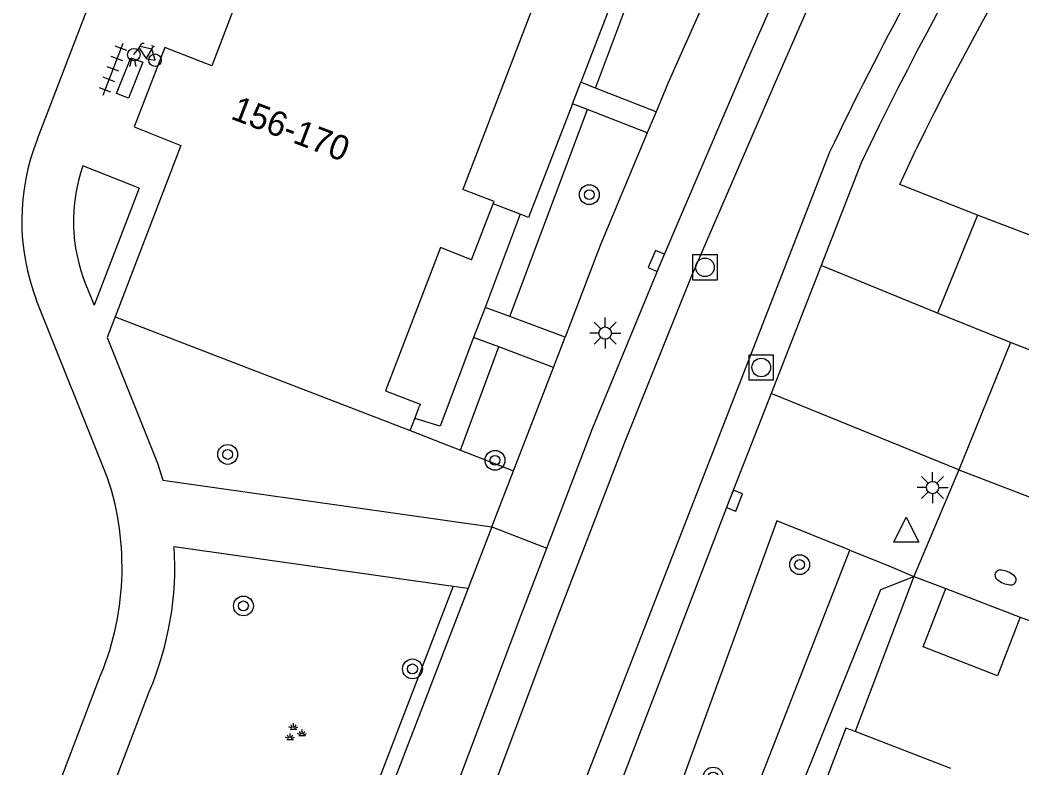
# Model space of a CAD drawing. Extents: x 132994 to 136000, y 393499 to 395512.
# Drawn here: x 134640.65 to 134681.06, y 394337.8 to 394367.95 of the extents above; entities that cross this region are included whole.
import ezdxf

# ---------------------------------------------------------------- set-up
doc = ezdxf.new("R2010")
doc.units = 0
for name, color, linetype in [('gg-afsc-erfafscheiding', 7, 'Continuous'), ('gg-afsc-muur', 7, 'Continuous'), ('gg-anno-huisnummerreeks BGT', 7, 'Continuous'), ('gg-bbg-bijgebouw', 7, 'Continuous'), ('gg-bbg-hoofdgebouw', 7, 'Continuous'), ('gg-knt-onverhard', 7, 'Continuous'), ('gg-knt-verharding', 7, 'Continuous'), ('gg-knt-verharding nz', 7, 'Continuous'), ('gt-grn-groengrens', 7, 'Continuous'), ('gt-grn-weggrens', 7, 'Continuous'), ('gt-symb-boom', 7, 'Continuous'), ('gt-symb-brandkraan', 7, 'Continuous'), ('gt-symb-fietsenrek', 7, 'Continuous'), ('gt-symb-groenvak', 7, 'Continuous'), ('gt-symb-kolk', 7, 'Continuous'), ('gt-symb-lichtmast', 7, 'Continuous'), ('gt-symb-rioolschacht', 7, 'Continuous'), ('gt-symb-tegel verharding', 7, 'Continuous'), ('gt-symb-waterafsluiter', 7, 'Continuous')]:
    doc.layers.add(name, color=color, linetype=linetype)

# ---------------------------------------------------------------- blocks, each defined once
blk = doc.blocks.new('gt0-TEG1')
at = {"layer": 'gt-symb-tegel verharding'}
for p, q in [((-1.125, 0), (1.125, 0)), ((-0.9, -0.25), (-0.9, 0.25)), ((-0.45, -0.25), (-0.45, 0.25)), ((0, -0.25), (0, 0.25)), ((0.45, -0.25), (0.45, 0.25)), ((0.9, -0.25), (0.9, 0.25))]:
    blk.add_line(p, q, dxfattribs=at)
blk = doc.blocks.new('gt0-FREK')
at = {"layer": 'gt-symb-fietsenrek'}
for p, q in [((0.259, 0.762), (0.294, 0.823)), ((0.294, 0.823), (0.767, 0.714)), ((0.757, 0.841), (0.866, 0.816)), ((0.767, 0.714), (0.84, 0.822)), ((0.54, 0.335), (0.259, 0.762)), ((0.767, 0.714), (0.54, 0.335)), ((0.895, 0.252), (0.767, 0.714))]:
    blk.add_line(p, q, dxfattribs=at)
for points in [[(0.294, 0.823), (0.36, 0.937), (0.452, 0.935)], [(0.036, 0.476), (0.228, 0.708), (0.259, 0.762)], [(-0.124, 0), (-0.047, 0.312), (0.053, 0.312), (0.12, 0)], [(0.54, 0.335), (0.555, 0.305), (0.895, 0.252)]]:
    blk.add_lwpolyline(points, dxfattribs=at)
for centre in [(0.036, 0.476), (0.895, 0.252)]:
    blk.add_circle(centre, 0.252, dxfattribs=at)
blk = doc.blocks.new('gt0-LMAST')
at = {"layer": 'gt-symb-lichtmast'}
for p, q in [((-0.182, 0.173), (-0.447, 0.438)), ((-0.005, 0.246), (-0.005, 0.621)), ((0.172, 0.173), (0.437, 0.438)), ((-0.255, -0.004), (-0.63, -0.004)), ((-0.182, -0.181), (-0.447, -0.446)), ((-0.005, -0.254), (-0.005, -0.629)), ((0.437, -0.446), (0.172, -0.181)), ((0.245, -0.004), (0.62, -0.004))]:
    blk.add_line(p, q, dxfattribs=at)
blk.add_circle((-0.005, -0.004), 0.25, dxfattribs=at)
blk = doc.blocks.new('gt0-KOLK')
at = {"layer": 'gt-symb-kolk'}
blk.add_lwpolyline([(0, 0), (0.375, 0), (0.375, 0.4), (-0.375, 0.4), (-0.375, 0), (0, 0)], dxfattribs=at)
blk = doc.blocks.new('gt0-RS')
at = {"layer": 'gt-symb-rioolschacht'}
blk.add_lwpolyline([(-0.5, -0.5), (0.5, -0.5), (0.5, 0.5), (-0.5, 0.5)], close=True, dxfattribs=at)
blk.add_circle((0, 0), 0.375, dxfattribs=at)
blk = doc.blocks.new('gt0-BOOM')
at = {"layer": 'gt-symb-boom'}
for radius in [0.4, 0.2]:
    blk.add_circle((0, 0), radius, dxfattribs=at)
blk = doc.blocks.new('gt0-BR')
at = {"layer": 'gt-symb-brandkraan'}
for centre, radius, start, end in [((-0.244, 0), 0.206, 107.5669, 252.4331), ((0.599, -2.664), 3, 106.892, 107.5669), ((0, -0.691), 0.938, 73.108, 106.892), ((-0.599, -2.664), 3, 72.4331, 73.108), ((0.244, 0), 0.206, 287.567, 72.4331), ((0.599, 2.664), 3, 252.4331, 253.108), ((0, 0.691), 0.938, 253.108, 286.8921), ((-0.599, 2.664), 3, 286.8921, 287.567)]:
    blk.add_arc(centre, radius, start, end, dxfattribs=at)
blk = doc.blocks.new('gt0-WAFSL')
at = {"layer": 'gt-symb-waterafsluiter'}
for p, q in [((-0.5, -0.333), (0, 0.667)), ((0, 0.667), (0.5, -0.333)), ((0.5, -0.333), (-0.5, -0.333))]:
    blk.add_line(p, q, dxfattribs=at)
blk = doc.blocks.new('gt0-GRVAK')
at = {"layer": 'gt-symb-groenvak'}
for p, q in [((-0.11, 0.189), (-0.228, 0.24)), ((-0.182, 0.153), (0.088, 0.153)), ((-0.091, 0.211), (-0.156, 0.322)), ((-0.047, 0.214), (-0.047, 0.393)), ((-0.004, 0.211), (0.061, 0.322)), ((0.015, 0.189), (0.133, 0.24)), ((0.262, -0.052), (0.197, 0.059)), ((0.305, -0.049), (0.305, 0.13)), ((0.349, -0.052), (0.414, 0.059)), ((-0.245, -0.228), (-0.363, -0.177)), ((-0.318, -0.264), (-0.047, -0.264)), ((-0.226, -0.206), (-0.291, -0.095)), ((-0.183, -0.203), (-0.183, -0.024)), ((-0.139, -0.206), (-0.074, -0.095)), ((-0.12, -0.228), (-0.002, -0.177)), ((0.243, -0.074), (0.125, -0.023)), ((0.17, -0.11), (0.441, -0.11)), ((0.368, -0.074), (0.486, -0.023))]:
    blk.add_line(p, q, dxfattribs=at)

msp = doc.modelspace()

# ---------------------------------------------------------------- linework, layer by layer
at = {"layer": 'gg-afsc-erfafscheiding'}
for p, q in [((134664.615, 394368.942), (134663.261, 394365.445)), ((134660.821, 394360.124), (134659.729, 394360.543)), ((134660.821, 394360.124), (134659.404, 394356.369))]:
    msp.add_line(p, q, dxfattribs=at)
for points in [[(134662.925, 394364.576), (134661.153, 394359.997), (134660.821, 394360.124)], [(134658.944, 394355.151), (134657.597, 394351.58), (134656.569, 394351.889)]]:
    msp.add_lwpolyline(points, dxfattribs=at)
at = {"layer": 'gg-afsc-muur'}
msp.add_line((134676.694, 394345.521), (134674.33, 394339.267), dxfattribs=at)
at = {"layer": 'gg-bbg-bijgebouw'}
msp.add_line((134677.98, 394345.04), (134680.98, 394343.88), dxfattribs=at)
msp.add_lwpolyline([(134680.98, 394343.88), (134680.07, 394341.52), (134677.07, 394342.68), (134677.98, 394345.04)], dxfattribs=at)
at = {"layer": 'gg-bbg-hoofdgebouw'}
for p, q in [((134661.86, 394369.85), (134658.508, 394361.121)), ((134659.765, 394360.636), (134658.508, 394361.121)), ((134646.346, 394360.827), (134644.49, 394355.98)), ((134658.86, 394358.279), (134659.729, 394360.543)), ((134659.729, 394360.543), (134659.765, 394360.636)), ((134658.86, 394358.279), (134657.608, 394358.777)), ((134644.49, 394355.98), (134656.38, 394351.4)), ((134656.569, 394351.889), (134656.761, 394352.386)), ((134656.38, 394351.4), (134656.569, 394351.889)), ((134678.185, 394337.778), (134674.33, 394339.267))]:
    msp.add_line(p, q, dxfattribs=at)
for points in [[(134649.332, 394368.568), (134648.39, 394366.11), (134646.49, 394366.85), (134645.25, 394363.64), (134647.14, 394362.9), (134646.346, 394360.827)], [(134657.608, 394358.777), (134655.39, 394353), (134656.79, 394352.46), (134656.761, 394352.386)], [(134674.33, 394339.267), (134673.96, 394339.41), (134670.21, 394329.65)]]:
    msp.add_lwpolyline(points, dxfattribs=at)
at = {"layer": 'gg-knt-onverhard'}
msp.add_line((134663.04, 394318.285), (134674.116, 394346.586), dxfattribs=at)
msp.add_lwpolyline([(134669.342, 394330.065), (134675.359, 394344.988), (134676.694, 394345.521)], dxfattribs=at)
at = {"layer": 'gg-knt-verharding'}
for p, q in [((134641.349, 394363.157), (134651.282, 394389.021)), ((134662.925, 394364.576), (134663.261, 394365.445)), ((134663.858, 394365.21), (134663.261, 394365.445)), ((134666.301, 394364.252), (134663.858, 394365.21)), ((134663.532, 394364.34), (134662.925, 394364.576)), ((134665.946, 394363.401), (134663.532, 394364.34)), ((134666.301, 394364.252), (134665.946, 394363.401)), ((134674.571, 394362.194), (134672.953, 394358.05)), ((134645.449, 394361.179), (134643.18, 394362.07)), ((134645.449, 394361.179), (134643.634, 394356.459)), ((134713.282, 394347.019), (134679.262, 394360.092)), ((134672.953, 394358.05), (134670.941, 394352.895)), ((134643.308, 394357.272), (134643.634, 394356.459)), ((134644.18, 394349.498), (134641.32, 394356.64)), ((134659.404, 394356.369), (134658.944, 394355.151)), ((134660.407, 394355.996), (134659.404, 394356.369)), ((134644.49, 394355.98), (134644.159, 394355.152)), ((134662.629, 394355.169), (134660.407, 394355.996)), ((134659.953, 394354.774), (134658.944, 394355.151)), ((134680.589, 394354.946), (134678.505, 394349.82)), ((134684.164, 394353.569), (134680.589, 394354.946)), ((134662.159, 394353.95), (134659.953, 394354.774)), ((134660.554, 394349.782), (134662.159, 394353.95)), ((134659.682, 394347.517), (134660.554, 394349.782)), ((134678.505, 394349.82), (134682.077, 394348.444)), ((134646.866, 394346.724), (134658.118, 394345.128)), ((134676.694, 394345.521), (134677.98, 394345.04)), ((134658.728, 394345.042), (134652.807, 394329.686)), ((134658.118, 394345.128), (134658.728, 394345.042)), ((134680.98, 394343.88), (134682.17, 394343.45)), ((134637.73, 394325.42), (134643.81, 394341.32)), ((134640.105, 394325.85), (134645.873, 394340.905))]:
    msp.add_line(p, q, dxfattribs=at)
for points in [[(134669.648, 394371.875), (134666.779, 394365.398), (134666.301, 394364.252)], [(134661.894, 394346.666), (134663.734, 394351.488), (134666.497, 394358.164), (134669.988, 394366.333), (134672.013, 394370.957)], [(134665.946, 394363.401), (134664.05, 394358.86), (134662.629, 394355.169)], [(134679.262, 394360.092), (134676.129, 394361.326), (134676.792, 394362.74)], [(134644.159, 394355.152), (134646.19, 394350.09), (134646.407, 394349.4), (134659.682, 394347.517)], [(134670.941, 394352.895), (134669.282, 394348.646), (134664.188, 394335.424), (134661.982, 394329.769)], [(134674.116, 394346.586), (134671.175, 394347.756), (134660.742, 394319.157)], [(134656.292, 394331.833), (134660.879, 394344.006), (134661.894, 394346.666)], [(134674.116, 394346.586), (134675.761, 394345.92), (134676.694, 394345.521)]]:
    msp.add_lwpolyline(points, dxfattribs=at)
for centre, radius, start, end in [((134786.1, 394309.175), 123.49, 142.12892, 154.57448), ((134780.685, 394312.199), 115.535, 141.00944, 154.05822), ((134649.667, 394359.861), 8.947, 158.3858, 201.1043), ((134649.61, 394359.841), 6.806, 160.8802, 202.1761), ((134633.345, 394345.891), 11.42, 336.4058, 18.4132), ((134634.069, 394345.913), 12.822, 337.0076, 3.6242)]:
    msp.add_arc(centre, radius, start, end, dxfattribs=at)
at = {"layer": 'gg-knt-verharding nz'}
for points in [[(134673.415, 394370.73), (134671.237, 394365.744), (134667.708, 394357.572), (134665.001, 394350.855), (134662.139, 394343.41), (134657.613, 394331.331), (134656.292, 394331.833)], [(134645.025, 394364.802), (134644.536, 394364.985), (134645.113, 394366.432), (134645.603, 394366.249), (134645.025, 394364.802)], [(134673.299, 394362.623), (134660.699, 394330.269), (134661.982, 394329.769)]]:
    msp.add_lwpolyline(points, dxfattribs=at)
msp.add_arc((134792.776, 394305.676), 132.354, 142.26961, 154.51592, dxfattribs=at)
at = {"layer": 'gt-grn-groengrens'}
for p, q in [((134663.858, 394365.21), (134666.773, 394372.992)), ((134660.407, 394355.996), (134663.532, 394364.34)), ((134658.408, 394350.614), (134659.953, 394354.774)), ((134656.38, 394351.4), (134657.684, 394350.894)), ((134657.684, 394350.894), (134658.408, 394350.614)), ((134658.408, 394350.614), (134660.554, 394349.782)), ((134658.118, 394345.128), (134652.24, 394329.882))]:
    msp.add_line(p, q, dxfattribs=at)
at = {"layer": 'gt-grn-weggrens'}
for p, q in [((134679.262, 394360.092), (134677.655, 394356.139)), ((134677.655, 394356.139), (134672.953, 394358.05)), ((134680.589, 394354.946), (134677.655, 394356.139)), ((134662.159, 394353.95), (134662.629, 394355.169)), ((134678.505, 394349.82), (134670.941, 394352.895)), ((134678.505, 394349.82), (134676.694, 394345.521)), ((134659.682, 394347.517), (134658.728, 394345.042)), ((134659.682, 394347.517), (134661.894, 394346.666))]:
    msp.add_line(p, q, dxfattribs=at)

# ---------------------------------------------------------------- block references
at = {"layer": 'gt-symb-boom'}
for p in [(134663.609, 394360.912), (134649.025, 394350.44), (134659.805, 394350.202), (134672.09, 394345.997), (134649.659, 394344.332), (134656.476, 394341.793), (134668.603, 394337.43)]:
    msp.add_blockref('gt0-BOOM', p, dxfattribs=at)
at = {"layer": 'gt-symb-brandkraan', "rotation": -23.153428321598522}
msp.add_blockref('gt0-BR', (134680.395, 394345.48), dxfattribs=at)
at = {"layer": 'gt-symb-fietsenrek'}
msp.add_blockref('gt0-FREK', (134645.201, 394366.081), dxfattribs=at)
at = {"layer": 'gt-symb-groenvak'}
msp.add_blockref('gt0-GRVAK', (134651.721, 394339.215), dxfattribs=at)
at = {"layer": 'gt-symb-kolk'}
for p, rotation in [((134666.497, 394358.164), 66.86180669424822), ((134669.282, 394348.646), -111.0745919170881)]:
    msp.add_blockref('gt0-KOLK', p, dxfattribs=dict(at, rotation=rotation))
at = {"layer": 'gt-symb-lichtmast'}
for p in [(134664.254, 394355.335), (134677.458, 394349.107)]:
    msp.add_blockref('gt0-LMAST', p, dxfattribs=at)
at = {"layer": 'gt-symb-rioolschacht'}
for p in [(134668.275, 394357.981), (134670.542, 394353.946)]:
    msp.add_blockref('gt0-RS', p, dxfattribs=at)
at = {"layer": 'gt-symb-tegel verharding', "rotation": 69.08179501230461}
msp.add_blockref('gt0-TEG1', (134644.403, 394365.975), dxfattribs=at)
at = {"layer": 'gt-symb-waterafsluiter'}
msp.add_blockref('gt0-WAFSL', (134676.392, 394347.239), dxfattribs=at)

# ---------------------------------------------------------------- texts
at = {"layer": 'gg-anno-huisnummerreeks BGT'}
msp.add_text('156-170', height=1, rotation=339, dxfattribs=at).set_placement((134649.105, 394363.985))

doc.saveas('drawing.dxf')
